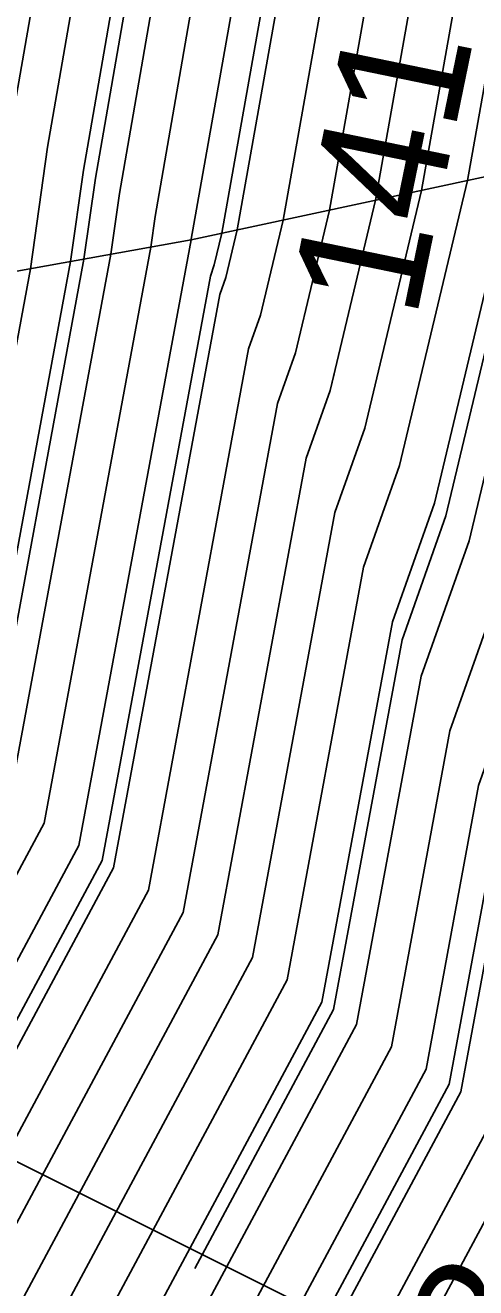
# Model space of a CAD drawing. Extents: x 2354170 to 2357230, y 866100 to 868290.
# Drawn here: x 2355665.91 to 2355672.93, y 867246.95 to 867266.6 of the extents above; entities that cross this region are included whole.
import ezdxf

# ---------------------------------------------------------------- set-up
doc = ezdxf.new("R2010")
doc.units = 0
for name, color, linetype in [('Default', 7, 'Continuous'), ('DTM Contours Major', 7, 'Continuous'), ('DTM Contours Minor', 7, 'Continuous'), ('DTM Contours Minor Text', 7, 'Continuous'), ('Exist Structure Major Box Culvert or Tunnel Topo', 7, 'Continuous'), ('PH Exist DTM Breakline', 7, 'Continuous')]:
    doc.layers.add(name, color=color, linetype=linetype)

msp = doc.modelspace()

# ---------------------------------------------------------------- linework, layer by layer
at = {"layer": 'Default'}
for points in [[(2355645.869, 867326.417), (2355648.162, 867324.639), (2355651.924, 867322.582), (2355654.177, 867320.881), (2355661.947, 867313.437), (2355663.054, 867311.864), (2355663.902, 867310.351), (2355664.85, 867307.934), (2355669.257, 867301.131), (2355672.642, 867295.921), (2355674.479, 867290.724), (2355674.486, 867288.66), (2355674.325, 867284.67), (2355675.211, 867274.692), (2355674.412, 867269.33), (2355673.525, 867264.335), (2355672.29, 867259.158), (2355671.635, 867257.315), (2355670.537, 867251.395), (2355664.256, 867239.701)], [(2355657.943, 867229.951), (2355660.389, 867236.567), (2355668.914, 867252.44), (2355670.291, 867259.862), (2355670.665, 867260.915), (2355671.371, 867263.873), (2355672.639, 867271.014), (2355673.12, 867274.244), (2355672.027, 867286.554), (2355672.133, 867289.189), (2355672.129, 867290.552), (2355670.916, 867293.983), (2355666.489, 867300.798), (2355660.725, 867309.696), (2355660.58, 867310.066), (2355660.45, 867310.298), (2355660.28, 867310.538), (2355650.879, 867319.546)], [(2355664.252, 867299.646), (2355669.19, 867292.045), (2355669.779, 867290.38), (2355669.781, 867289.718), (2355669.729, 867288.439), (2355671.03, 867273.796), (2355670.866, 867272.697), (2355669.217, 867263.411), (2355669.04, 867262.672), (2355668.947, 867262.409), (2355667.291, 867253.485), (2355659.812, 867239.56), (2355655.983, 867229.205), (2355654.666, 867226.325), (2355653.217, 867223.432), (2355650, 867218.256), (2355644.808, 867208.501), (2355644.09, 867207.212)], [(2355589.978, 867185.259), (2355594.026, 867184.061), (2355599.978, 867182.919), (2355608.894, 867184.159), (2355618.455, 867183.83), (2355624.115, 867186.127), (2355626.81, 867187.397), (2355630.313, 867190.655), (2355632.239, 867193.529), (2355636.795, 867199.404), (2355640.15, 867203.636), (2355643.259, 867209.218), (2355647.886, 867217.911), (2355651.607, 867223.898), (2355653.283, 867227.244), (2355654.807, 867230.576), (2355659.235, 867242.552), (2355665.668, 867254.53), (2355667.246, 867263.033), (2355667.38, 867263.979), (2355668.997, 867273.275), (2355668.853, 867273.881), (2355667.445, 867290.118)], [(2355668.963, 867289.068), (2355670.333, 867273.647), (2355670.275, 867273.258), (2355668.5, 867263.266), (2355668.499, 867263.258), (2355668.499, 867263.258), (2355666.75, 867253.833), (2355659.62, 867240.557), (2355655.591, 867229.662), (2355654.205, 867226.631), (2355652.68, 867223.587), (2355649.295, 867218.141), (2355644.291, 867208.74), (2355640.929, 867202.703), (2355637.865, 867198.838), (2355633.704, 867193.473), (2355631.319, 867189.914), (2355626.981, 867185.879), (2355624.936, 867184.916), (2355618.43, 867182.275), (2355611.395, 867182.517), (2355599.978, 867180.929), (2355592.357, 867182.391)], [(2355666.071, 867288.949), (2355667.339, 867274.316), (2355667.684, 867272.876), (2355666.261, 867264.7), (2355665.993, 867262.808), (2355664.586, 867255.226), (2355658.851, 867244.547), (2355654.022, 867231.489), (2355652.361, 867227.857), (2355650.533, 867224.209), (2355646.477, 867217.681), (2355642.227, 867209.696), (2355639.37, 867204.569), (2355635.725, 867199.969), (2355630.774, 867193.585), (2355629.307, 867191.396), (2355626.639, 867188.915), (2355623.293, 867187.339), (2355618.48, 867185.385), (2355606.394, 867185.801), (2355599.978, 867184.909), (2355595.696, 867185.73), (2355589.978, 867187.423)], [(2355665.384, 867288.365), (2355666.583, 867274.533), (2355667.027, 867272.677), (2355665.701, 867265.061), (2355665.367, 867262.695), (2355664.046, 867255.575), (2355658.658, 867245.545), (2355653.63, 867231.946), (2355651.9, 867228.163), (2355649.997, 867224.364), (2355645.772, 867217.566), (2355641.71, 867209.935), (2355638.981, 867205.036), (2355635.19, 867200.252), (2355630.041, 867193.613), (2355628.804, 867191.767), (2355626.553, 867189.674), (2355622.882, 867187.944), (2355618.492, 867186.162), (2355605.143, 867186.622), (2355599.978, 867185.903), (2355596.53, 867186.565), (2355589.978, 867188.505)], [(2355670.495, 867287.811), (2355671.727, 867273.946), (2355671.457, 867272.136), (2355669.935, 867263.565), (2355669.582, 867262.086), (2355669.395, 867261.56), (2355667.832, 867253.136), (2355660.004, 867238.562), (2355656.376, 867228.748), (2355655.127, 867226.018), (2355653.753, 867223.276), (2355650.705, 867218.371), (2355645.324, 867208.262), (2355641.708, 867201.771)], [(2355671.261, 867287.183), (2355672.424, 867274.095), (2355672.048, 867271.575), (2355670.653, 867263.719), (2355670.124, 867261.501), (2355669.843, 867260.711), (2355668.373, 867252.788), (2355660.197, 867237.564), (2355656.768, 867228.292), (2355655.588, 867225.712), (2355654.29, 867223.121), (2355651.409, 867218.486), (2355645.84, 867208.023), (2355642.097, 867201.304), (2355639.47, 867197.989), (2355635.902, 867193.389), (2355632.828, 867188.802), (2355627.237, 867183.602), (2355626.169, 867183.098), (2355618.393, 867179.942), (2355615.146, 867180.054), (2355608.196, 867179.088), (2355599.978, 867177.967), (2355590.161, 867179.83)], [(2355592.591, 867177.4), (2355599.978, 867175.998), (2355616.103, 867178.197), (2355617.647, 867178.412), (2355618.368, 867178.387), (2355626.99, 867181.887), (2355627.408, 867182.084), (2355633.834, 867188.06), (2355637.368, 867193.333), (2355640.541, 867197.424), (2355642.877, 867200.371), (2355646.873, 867207.545), (2355652.819, 867218.715), (2355655.364, 867222.81), (2355656.51, 867225.099), (2355657.552, 867227.378), (2355660.581, 867235.569), (2355669.455, 867252.091), (2355670.739, 867259.013), (2355671.207, 867260.329), (2355672.089, 867264.027), (2355673.23, 867270.452), (2355673.817, 867274.394), (2355672.793, 867285.926)], [(2355673.559, 867285.298), (2355674.514, 867274.543), (2355673.821, 867269.891), (2355672.807, 867264.181), (2355671.748, 867259.743), (2355671.187, 867258.164), (2355669.996, 867251.743), (2355660.773, 867234.572), (2355657.944, 867226.921), (2355656.971, 867224.793), (2355655.9, 867222.655), (2355653.523, 867218.83), (2355647.389, 867207.305)], [(2355675.09, 867284.041), (2355675.908, 867274.842), (2355675.003, 867268.769), (2355674.243, 867264.489), (2355672.831, 867258.572), (2355672.083, 867256.466), (2355671.078, 867251.046), (2355661.158, 867232.577), (2355658.729, 867226.007), (2355657.893, 867224.18), (2355656.974, 867222.344), (2355654.932, 867219.06), (2355648.421, 867206.827)], [(2355675.856, 867283.413), (2355676.604, 867274.991), (2355675.594, 867268.208), (2355674.961, 867264.643), (2355673.373, 867257.986), (2355672.531, 867255.617), (2355671.619, 867250.698), (2355661.35, 867231.579), (2355659.121, 867225.551), (2355658.354, 867223.873), (2355657.51, 867222.189), (2355655.637, 867219.175), (2355648.937, 867206.588)], [(2355676.622, 867282.785), (2355677.301, 867275.14), (2355676.186, 867267.647), (2355675.679, 867264.797), (2355673.914, 867257.4), (2355672.979, 867254.767), (2355672.16, 867250.35), (2355661.543, 867230.582), (2355659.513, 867225.094), (2355658.815, 867223.567), (2355658.047, 867222.034), (2355656.342, 867219.29), (2355649.454, 867206.349), (2355644.825, 867198.039), (2355643.216, 867196.01), (2355641.031, 867193.193), (2355636.349, 867186.207), (2355631.023, 867181.253), (2355629.212, 867178.985), (2355627.631, 867178.045), (2355621.235, 867175.416), (2355618.115, 867173.971), (2355603.582, 867171.567)], [(2355678.154, 867281.528), (2355678.695, 867275.439), (2355677.368, 867266.524), (2355677.116, 867265.105), (2355674.997, 867256.229), (2355673.876, 867253.069), (2355673.242, 867249.653), (2355661.927, 867228.587), (2355660.298, 867224.18), (2355659.737, 867222.954), (2355659.12, 867221.723), (2355657.751, 867219.52), (2355650.486, 867205.871), (2355645.604, 867197.107), (2355644.286, 867195.444), (2355642.497, 867193.137), (2355637.355, 867185.466), (2355632.909, 867181.331), (2355630.124, 867177.842), (2355627.692, 867176.395), (2355622.533, 867174.275), (2355618.004, 867172.177), (2355602.428, 867169.601)], [(2355678.92, 867280.9), (2355679.392, 867275.588), (2355677.959, 867265.963), (2355677.834, 867265.259), (2355675.539, 867255.643), (2355674.324, 867252.22), (2355673.783, 867249.304), (2355662.119, 867227.589), (2355660.69, 867223.723), (2355660.198, 867222.648), (2355659.657, 867221.568), (2355658.456, 867219.635), (2355651.002, 867205.632), (2355645.993, 867196.64), (2355644.821, 867195.161), (2355643.229, 867193.109), (2355637.858, 867185.095), (2355633.852, 867181.369), (2355630.58, 867177.27), (2355627.722, 867175.57), (2355623.182, 867173.704), (2355617.949, 867171.281)], [(2355669.108, 867279.444), (2355669.609, 867273.664), (2355669.654, 867273.475), (2355667.939, 867263.618), (2355667.872, 867263.145), (2355666.209, 867254.181), (2355659.427, 867241.555), (2355655.199, 867230.119), (2355653.744, 867226.937), (2355652.143, 867223.742), (2355648.591, 867218.026), (2355643.775, 867208.979), (2355640.539, 867203.17), (2355637.33, 867199.121), (2355632.972, 867193.501), (2355630.816, 867190.284), (2355626.895, 867186.638), (2355624.526, 867185.521), (2355618.443, 867183.052), (2355610.145, 867183.338), (2355599.978, 867181.924), (2355593.192, 867183.226), (2355589.978, 867184.177)], [(2355677.745, 867273.591), (2355676.777, 867267.085), (2355676.397, 867264.951), (2355674.456, 867256.815), (2355673.427, 867253.918), (2355672.701, 867250.001), (2355661.735, 867229.584), (2355659.905, 867224.637), (2355659.276, 867223.261), (2355658.584, 867221.878), (2355657.046, 867219.405), (2355649.97, 867206.11), (2355645.214, 867197.573), (2355643.751, 867195.727), (2355641.764, 867193.165), (2355636.852, 867185.836), (2355635.272, 867184.367)], [(2355668.328, 867273.006), (2355666.82, 867264.34), (2355666.62, 867262.92), (2355665.127, 867254.878), (2355659.043, 867243.55), (2355654.414, 867231.033), (2355652.822, 867227.55), (2355651.07, 867224.053), (2355647.181, 867217.796), (2355642.743, 867209.457), (2355639.76, 867204.103), (2355636.26, 867199.686), (2355631.506, 867193.557), (2355629.81, 867191.026), (2355626.724, 867188.156), (2355623.704, 867186.733), (2355623.045, 867186.465)]]:
    msp.add_lwpolyline(points, dxfattribs=at)
at = {"layer": 'DTM Contours Major'}
msp.add_lwpolyline([(2355639.52, 867331.786), (2355648.496, 867324.827), (2355652.123, 867322.844), (2355654.606, 867320.97), (2355662.132, 867313.759), (2355663.343, 867312.039), (2355664.271, 867310.383), (2355665.309, 867307.739), (2355669.565, 867301.168), (2355672.834, 867296.136), (2355674.74, 867290.743), (2355674.747, 867288.601), (2355674.58, 867284.46), (2355675.443, 867274.742), (2355674.609, 867269.143), (2355673.765, 867264.387), (2355672.47, 867258.962), (2355671.785, 867257.032), (2355670.717, 867251.278), (2355668.554, 867247.251)], dxfattribs=at)
at = {"layer": 'DTM Contours Minor'}
for points in [[(2355666.987, 867289.728), (2355668.348, 867274.026), (2355668.559, 867273.142), (2355667.007, 867264.219), (2355666.828, 867262.958), (2355665.308, 867254.762), (2355659.107, 867243.217), (2355654.545, 867230.88), (2355652.975, 867227.448), (2355651.249, 867224.001), (2355647.416, 867217.834), (2355642.915, 867209.378), (2355639.89, 867203.947), (2355639.334, 867203.245)], [(2355669.474, 867288.649), (2355670.798, 867273.747), (2355670.669, 867272.884), (2355668.978, 867263.36), (2355668.86, 867262.867), (2355668.798, 867262.692), (2355667.111, 867253.601), (2355659.748, 867239.892), (2355655.853, 867229.357), (2355654.512, 867226.427), (2355653.038, 867223.484), (2355650.335, 867219.135)], [(2355677.133, 867282.366), (2355677.766, 867275.24), (2355676.58, 867267.273), (2355676.158, 867264.9), (2355674.275, 867257.01), (2355673.278, 867254.201), (2355672.52, 867250.117), (2355661.671, 867229.917), (2355659.775, 867224.789), (2355659.122, 867223.363), (2355658.405, 867221.93), (2355656.812, 867219.367), (2355649.798, 867206.19), (2355645.084, 867197.728), (2355643.573, 867195.821), (2355641.52, 867193.174), (2355636.684, 867185.96), (2355631.651, 867181.279), (2355629.516, 867178.604), (2355627.651, 867177.495), (2355621.667, 867175.036), (2355618.078, 867173.373), (2355601.357, 867170.607)], [(2355591.376, 867178.615), (2355599.978, 867176.982), (2355612.149, 867178.642), (2355616.397, 867179.233), (2355618.381, 867179.165), (2355626.579, 867182.493), (2355627.322, 867182.843), (2355633.331, 867188.431), (2355636.635, 867193.361), (2355640.006, 867197.707), (2355642.487, 867200.838), (2355646.356, 867207.784), (2355652.114, 867218.601), (2355654.827, 867222.966), (2355656.049, 867225.405), (2355657.16, 867227.835), (2355660.389, 867236.567), (2355668.914, 867252.44), (2355670.291, 867259.862), (2355670.665, 867260.915), (2355670.726, 867261.171)]]:
    msp.add_lwpolyline(points, dxfattribs=at)
at = {"layer": 'Exist Structure Major Box Culvert or Tunnel Topo'}
msp.add_lwpolyline([(2355641.722, 867260.509), (2355647.142, 867257.936), (2355652.562, 867255.364), (2355657.982, 867252.791), (2355663.356, 867250.123), (2355668.723, 867247.441), (2355674.09, 867244.759), (2355679.46, 867242.082), (2355684.831, 867239.407)], dxfattribs=at)
at = {"layer": 'PH Exist DTM Breakline'}
msp.add_lwpolyline([(2355655.687, 867260.957), (2355668.499, 867263.258), (2355678.54, 867265.411)], dxfattribs=at)

# ---------------------------------------------------------------- texts
at = {"layer": 'Default'}
msp.add_text('138', height=2, rotation=61.7599, dxfattribs=at).set_placement((2355672.12, 867242.74))
at = {"layer": 'DTM Contours Minor Text'}
msp.add_text('141', height=2, rotation=78.377, dxfattribs=at).set_placement((2355671.999, 867261.992))

doc.saveas('drawing.dxf')
